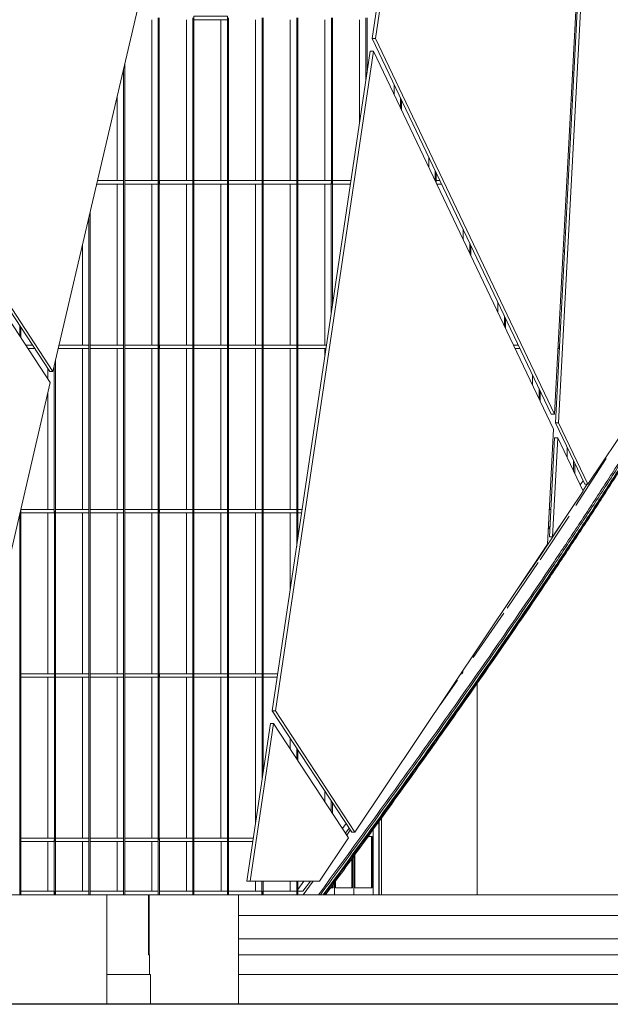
# Model space of a CAD drawing. Header units: inches. Extents: x 424 to 2043, y -237 to 445.
# Tile 309 of 656: x 740 to 749, y 152 to 166. Entities that reach past the tile are written whole.
import ezdxf

# ---------------------------------------------------------------- set-up
doc = ezdxf.new("R2010")
doc.units = ezdxf.units.IN
doc.header["$MEASUREMENT"] = 0
for name, color, linetype, lineweight in [('A-DOOR', 31, 'Continuous', 9), ('A-DOOR-FRAM', 31, 'Continuous', 9), ('A-FLOR', 192, 'Continuous', 9), ('A-GENM', 13, 'Continuous', 9), ('A-GLAZ-CURT', 52, 'Continuous', 9), ('A-GLAZ-CWMG', 51, 'Continuous', 9), ('A-WALL', 113, 'Continuous', 9)]:
    doc.layers.add(name, color=color, linetype=linetype, lineweight=lineweight)

# ---------------------------------------------------------------- blocks, each defined once
blk = doc.blocks.new('5_Panel_Bi-Fold_Door_Metric_7271 - 2500 x 4300-134297-West')
at = {"layer": 'A-DOOR'}
for p, q in [((17.129, 1.6), (17.129, 2.662)), ((17.138, 1.6), (17.138, 2.675)), ((17.172, 2.723), (17.172, 1.6)), ((17.023, 1.7), (17.023, 2.45)), ((16.739, 1.7), (16.739, 2.126)), ((16.455, 1.7), (16.455, 1.738))]:
    blk.add_line(p, q, dxfattribs=at)
at = {"layer": 'A-DOOR-FRAM'}
for p, q in [((16.975, 2.45), (17.032, 2.45)), ((17.032, 2.45), (17.032, 1.7)), ((17.05, 1.6), (17.05, 2.553)), ((16.766, 2.162), (16.766, 1.6)), ((16.766, 1.6), (16.766, 2.162)), ((16.783, 1.7), (16.783, 2.186)), ((16.749, 2.139), (16.749, 1.7)), ((16.465, 1.75), (16.465, 1.7)), ((16.482, 1.774), (16.482, 1.6)), ((16.482, 1.6), (16.482, 1.774)), ((16.499, 1.7), (16.499, 1.797)), ((16.465, 1.7), (16.428, 1.7)), ((16.749, 1.7), (16.499, 1.7)), ((17.032, 1.7), (16.783, 1.7))]:
    blk.add_line(p, q, dxfattribs=at)
blk = doc.blocks.new('Generic Models 1 - Generic Models 1-135348-West')
at = {"layer": 'A-GENM'}
for p, q in [((-0.113, 1.6), (13.16, 1.6)), ((13.16, 1.6), (13.77, 1.6)), ((13.16, 0.436), (13.16, 1.6)), ((13.77, 1.6), (13.778, 1.6)), ((13.77, 0.723), (13.77, 1.6)), ((13.778, 1.6), (15.085, 1.6)), ((13.778, 0.723), (13.778, 1.6)), ((15.085, 1.6), (28.9, 1.6)), ((15.085, 1.6), (15.085, 1.563)), ((30.489, 1.298), (15.085, 1.298)), ((15.085, 1.298), (15.085, 1.265)), ((33.776, 0.957), (15.085, 0.957)), ((15.085, 0.957), (15.085, 0.772)), ((13.784, 0.723), (13.77, 0.723)), ((13.784, 0.436), (13.784, 0.723)), ((34.289, 0.723), (15.085, 0.723)), ((15.085, 0.723), (15.085, 0.657)), ((13.801, 0.436), (13.16, 0.436)), ((13.16, 0.436), (13.16, 0)), ((13.801, 0), (13.801, 0.436)), ((34.963, 0.436), (15.085, 0.436))]:
    blk.add_line(p, q, dxfattribs=at)
blk = doc.blocks.new('Generic Models 2 - Generic Models 2-140614-West')
at = {"layer": 'A-GENM'}
for p, q in [((19.834, 11.263), (19.856, 11.268)), ((19.842, 11.012), (19.82, 11.007)), ((19.82, 10.99), (19.841, 10.996))]:
    blk.add_line(p, q, dxfattribs=at)
for points, knots in [([(16.25, 1.6), (16.48, 1.913), (16.942, 2.544), (17.632, 3.5), (18.32, 4.469), (19.006, 5.453), (19.518, 6.206), (19.858, 6.715), (20.028, 6.972), (20.197, 7.229), (20.366, 7.489), (20.535, 7.751), (20.704, 8.014), (20.872, 8.28), (21.012, 8.504), (21.123, 8.684), (21.235, 8.865), (21.429, 9.184), (21.595, 9.462), (21.705, 9.649)], [0, 0, 0, 0, 0.125, 0.25, 0.375, 0.5, 0.625, 0.65625, 0.6875, 0.71875, 0.75, 0.78125, 0.8125, 0.84375, 0.875, 0.890625, 0.90625, 0.9375, 1, 1, 1, 1]), ([(21.71, 9.614), (21.6, 9.428), (21.435, 9.15), (21.241, 8.832), (21.129, 8.651), (21.018, 8.471), (20.878, 8.247), (20.71, 7.982), (20.541, 7.718), (20.372, 7.456), (20.203, 7.196), (20.033, 6.938), (19.864, 6.682), (19.523, 6.173), (19.011, 5.42), (18.325, 4.435), (17.637, 3.466), (16.955, 2.521), (16.502, 1.902), (16.279, 1.6)], [-0.9996677, -0.9996677, -0.9996677, -0.9996677, -0.9375, -0.90625, -0.890625, -0.875, -0.84375, -0.8125, -0.78125, -0.75, -0.71875, -0.6875, -0.65625, -0.625, -0.5, -0.375, -0.25, -0.125, -0.0044713, -0.0044713, -0.0044713, -0.0044713]), ([(21.699, 9.546), (21.59, 9.361), (21.454, 9.132), (21.289, 8.86), (21.205, 8.724), (21.122, 8.588), (21.038, 8.453), (20.954, 8.318), (20.842, 8.139), (20.702, 7.918), (20.533, 7.654), (20.364, 7.392), (20.195, 7.132), (20.025, 6.874), (19.855, 6.618), (19.515, 6.108), (19.003, 5.355), (18.317, 4.37), (17.628, 3.401), (16.962, 2.478), (16.525, 1.881), (16.318, 1.6)], [-0.9990219, -0.9990219, -0.9990219, -0.9990219, -0.9375, -0.921875, -0.90625, -0.890625, -0.875, -0.859375, -0.84375, -0.8125, -0.78125, -0.75, -0.71875, -0.6875, -0.65625, -0.625, -0.5, -0.375, -0.25, -0.125, -0.0131645, -0.0131645, -0.0131645, -0.0131645]), ([(21.676, 9.494), (21.623, 9.405), (21.515, 9.222), (21.379, 8.996), (21.268, 8.812), (21.184, 8.676), (21.101, 8.54), (21.017, 8.405), (20.933, 8.27), (20.821, 8.091), (20.68, 7.869), (20.54, 7.65), (20.427, 7.475), (20.343, 7.344), (20.258, 7.214), (20.145, 7.041), (20.004, 6.826), (19.834, 6.569), (19.493, 6.059), (18.981, 5.306), (18.295, 4.321), (17.606, 3.351), (16.952, 2.445), (16.527, 1.865), (16.333, 1.6)], [-0.9985334, -0.9985334, -0.9985334, -0.9985334, -0.96875, -0.9375, -0.921875, -0.90625, -0.890625, -0.875, -0.859375, -0.84375, -0.8125, -0.78125, -0.765625, -0.75, -0.734375, -0.71875, -0.6875, -0.65625, -0.625, -0.5, -0.375, -0.25, -0.125, -0.0197451, -0.0197451, -0.0197451, -0.0197451]), ([(21.641, 9.416), (21.589, 9.329), (21.483, 9.149), (21.348, 8.924), (21.236, 8.741), (21.153, 8.604), (21.069, 8.468), (20.985, 8.332), (20.901, 8.198), (20.789, 8.019), (20.649, 7.797), (20.508, 7.577), (20.395, 7.402), (20.311, 7.271), (20.226, 7.141), (20.141, 7.011), (20.056, 6.882), (19.943, 6.71), (19.801, 6.496), (19.574, 6.156), (19.29, 5.735), (18.834, 5.068), (18.262, 4.247), (17.573, 3.277), (16.937, 2.396), (16.53, 1.84), (16.354, 1.6)], [-0.9978011, -0.9978011, -0.9978011, -0.9978011, -0.96875, -0.9375, -0.921875, -0.90625, -0.890625, -0.875, -0.859375, -0.84375, -0.8125, -0.78125, -0.765625, -0.75, -0.734375, -0.71875, -0.703125, -0.6875, -0.65625, -0.625, -0.5625, -0.5, -0.375, -0.25, -0.125, -0.0296168, -0.0296168, -0.0296168, -0.0296168])]:
    blk.add_open_spline(points, degree=3, knots=knots, dxfattribs=at)
blk = doc.blocks.new('Generic Models 4 - Generic Models 4-152240-West')
at = {"layer": 'A-GENM'}
for p, q in [((19.694, 8.615), (20.426, 22.46)), ((19.709, 8.488), (20.448, 22.483)), ((20.495, 22.483), (19.755, 8.488)), ((17.034, 14.1), (18.164, 21.706)), ((18.21, 21.706), (17.08, 14.1)), ((12.374, 9.241), (14.646, 18.963)), ((19.648, 8.615), (17.034, 14.1)), ((17.08, 14.1), (17.034, 14.1)), ((17.08, 14.1), (19.694, 8.615)), ((15.575, 4.284), (17.006, 13.914)), ((17.052, 13.914), (15.621, 4.284)), ((17.052, 13.914), (17.006, 13.914)), ((19.682, 8.396), (17.052, 13.914)), ((12.328, 9.241), (9.414, 13.691)), ((9.46, 13.691), (12.374, 9.241)), ((12.336, 9.076), (9.392, 13.57)), ((20.181, 7.594), (21.676, 9.83)), ((12.374, 9.241), (12.328, 9.241)), ((10.635, 1.8), (12.336, 9.076)), ((19.648, 8.615), (19.694, 8.615)), ((20.135, 7.594), (19.709, 8.488)), ((19.755, 8.488), (19.709, 8.488)), ((19.755, 8.488), (20.181, 7.594)), ((19.594, 6.716), (19.682, 8.396)), ((19.621, 6.825), (19.697, 8.268)), ((19.743, 8.268), (19.667, 6.825)), ((19.743, 8.268), (19.697, 8.268)), ((20.113, 7.492), (19.743, 8.268)), ((19.667, 6.825), (20.113, 7.492)), ((20.181, 7.594), (20.135, 7.594)), ((19.667, 6.825), (19.621, 6.825)), ((16.782, 2.512), (19.594, 6.716)), ((16.736, 2.512), (15.575, 4.284)), ((15.621, 4.284), (15.575, 4.284)), ((15.621, 4.284), (16.782, 2.512)), ((15.206, 1.8), (15.548, 4.101)), ((15.594, 4.101), (15.252, 1.8)), ((15.548, 4.101), (15.594, 4.101)), ((16.687, 2.432), (15.594, 4.101)), ((16.782, 2.512), (16.736, 2.512)), ((16.264, 1.8), (16.687, 2.432)), ((15.252, 1.8), (15.206, 1.8)), ((15.252, 1.8), (16.264, 1.8))]:
    blk.add_line(p, q, dxfattribs=at)
blk = doc.blocks.new('Rectangular Mullion - 50 x 150mm-153544-West')
at = {"layer": 'A-GLAZ-CWMG'}
for p, q in [((16.132, 1.8), (16.022, 1.65)), ((16.026, 1.6), (16.172, 1.8))]:
    blk.add_line(p, q, dxfattribs=at)
blk = doc.blocks.new('System Panel - Glazed-V2-West')
at = {"layer": 'A-GLAZ-CURT'}
blk.add_line((10.786, 1.65), (10.786, 2.375), dxfattribs=at)
blk = doc.blocks.new('System Panel - Glazed-153679-West')
at = {"layer": 'A-GLAZ-CURT'}
blk.add_line((7.249, 1.65), (7.249, 1.8), dxfattribs=at)
blk = doc.blocks.new('System Panel - Glazed-153680-West')
at = {"layer": 'A-GLAZ-CURT'}
blk.add_line((15.949, 1.678), (16.038, 1.8), dxfattribs=at)
blk = doc.blocks.new('System Panel - Glazed-V3-West')
at = {"layer": 'A-GLAZ-CURT'}
blk.add_line((12.301, 2.425), (12.301, 4.775), dxfattribs=at)
blk = doc.blocks.new('System Panel - Glazed-V4-West')
at = {"layer": 'A-GLAZ-CURT'}
blk.add_line((15.333, 2.654), (15.333, 4.775), dxfattribs=at)
blk = doc.blocks.new('System Panel - Glazed-V5-West')
at = {"layer": 'A-GLAZ-CURT'}
blk.add_line((15.838, 3.728), (15.838, 3.882), dxfattribs=at)
blk = doc.blocks.new('System Panel - Glazed-V6-West')
at = {"layer": 'A-GLAZ-CURT'}
blk.add_line((16.343, 2.957), (16.343, 3.111), dxfattribs=at)
blk = doc.blocks.new('System Panel - Glazed-153685-West')
at = {"layer": 'A-GLAZ-CURT'}
blk.add_line((16.599, 2.567), (16.652, 2.64), dxfattribs=at)
blk = doc.blocks.new('System Panel - Glazed-V8-West')
at = {"layer": 'A-GLAZ-CURT'}
blk.add_line((15.838, 6.055), (15.838, 7.175), dxfattribs=at)
blk = doc.blocks.new('System Panel - Glazed-V10-West')
at = {"layer": 'A-GLAZ-CURT'}
for p, q in [((12.301, 9.128), (12.301, 9.282)), ((12.301, 7.225), (12.301, 8.93))]:
    blk.add_line(p, q, dxfattribs=at)
blk = doc.blocks.new('System Panel - Glazed-V11-West')
at = {"layer": 'A-GLAZ-CURT'}
blk.add_line((16.343, 9.455), (16.343, 9.575), dxfattribs=at)
blk = doc.blocks.new('System Panel - Glazed-V12-West')
at = {"layer": 'A-GLAZ-CURT'}
blk.add_line((19.375, 9.041), (19.375, 9.188), dxfattribs=at)
blk = doc.blocks.new('System Panel - Glazed-153695-West')
at = {"layer": 'A-GLAZ-CURT'}
for p, q in [((19.766, 9.575), (19.745, 9.575)), ((19.88, 7.981), (19.88, 8.128)), ((19.62, 7.225), (19.642, 7.225))]:
    blk.add_line(p, q, dxfattribs=at)
blk = doc.blocks.new('System Panel - Glazed-153696-West')
at = {"layer": 'A-GLAZ-CURT'}
blk.add_line((20.07, 7.582), (20.111, 7.644), dxfattribs=at)
blk = doc.blocks.new('System Panel - Glazed-V18-West')
at = {"layer": 'A-GLAZ-CURT'}
blk.add_line((12.807, 9.625), (12.807, 11.092), dxfattribs=at)
blk = doc.blocks.new('System Panel - Glazed-V19-West')
at = {"layer": 'A-GLAZ-CURT'}
blk.add_line((18.364, 11.161), (18.364, 11.308), dxfattribs=at)
blk = doc.blocks.new('System Panel - Glazed-V20-West')
at = {"layer": 'A-GLAZ-CURT'}
blk.add_line((18.87, 10.101), (18.87, 10.248), dxfattribs=at)
blk = doc.blocks.new('System Panel - Glazed-V25-West')
at = {"layer": 'A-GLAZ-CURT'}
blk.add_line((13.312, 12.025), (13.312, 13.254), dxfattribs=at)
blk = doc.blocks.new('System Panel - Glazed-V26-West')
at = {"layer": 'A-GLAZ-CURT'}
blk.add_line((16.849, 12.855), (16.849, 14.375), dxfattribs=at)
blk = doc.blocks.new('System Panel - Glazed-V27-West')
at = {"layer": 'A-GLAZ-CURT'}
blk.add_line((17.354, 13.281), (17.354, 13.428), dxfattribs=at)
blk = doc.blocks.new('System Panel - Glazed-V28-West')
at = {"layer": 'A-GLAZ-CURT'}
blk.add_line((17.859, 12.221), (17.859, 12.368), dxfattribs=at)
blk = doc.blocks.new('Rectangular Mullion - 50 x 150mm-153563-West')
at = {"layer": 'A-GLAZ-CWMG'}
for p, q in [((6.854, 1.6), (6.854, 1.65)), ((7.343, 1.65), (6.854, 1.65)), ((7.343, 1.65), (7.343, 1.6))]:
    blk.add_line(p, q, dxfattribs=at)
blk = doc.blocks.new('Rectangular Mullion - 50 x 150mm-153564-West')
at = {"layer": 'A-GLAZ-CWMG'}
for p in [(15.949, 1.6), (16.022, 1.65)]:
    blk.add_line(p, (15.949, 1.65), dxfattribs=at)
blk = doc.blocks.new('Rectangular Mullion - 50 x 150mm-153568-West')
at = {"layer": 'A-GLAZ-CWMG'}
blk.add_line((18.031, 4.379), (18.278, 4.731), dxfattribs=at)
blk = doc.blocks.new('Rectangular Mullion - 50 x 150mm-153569-West')
at = {"layer": 'A-GLAZ-CWMG'}
blk.add_line((18.509, 5.063), (18.955, 5.71), dxfattribs=at)
blk = doc.blocks.new('Rectangular Mullion - 50 x 150mm-153570-West')
at = {"layer": 'A-GLAZ-CWMG'}
for p, q in [((19.47, 6.525), (19.165, 6.075)), ((19.47, 6.525), (19.466, 6.525)), ((19.005, 5.783), (19.455, 6.448))]:
    blk.add_line(p, q, dxfattribs=at)
blk = doc.blocks.new('Rectangular Mullion - 50 x 150mm-153571-West')
at = {"layer": 'A-GLAZ-CWMG'}
for p, q in [((19.847, 7.095), (19.47, 6.525)), ((19.484, 6.491), (19.907, 7.129)), ((19.629, 6.979), (19.606, 6.944)), ((19.466, 6.525), (19.47, 6.525))]:
    blk.add_line(p, q, dxfattribs=at)
blk = doc.blocks.new('Rectangular Mullion - 50 x 150mm-153572-West')
at = {"layer": 'A-GLAZ-CWMG'}
for p, q in [((20.008, 7.283), (20.449, 7.967)), ((20.172, 7.594), (20.11, 7.498))]:
    blk.add_line(p, q, dxfattribs=at)
blk = doc.blocks.new('Rectangular Mullion - 50 x 150mm-153575-West')
at = {"layer": 'A-GLAZ-CWMG'}
for p, q in [((16.696, 2.572), (16.643, 2.499)), ((16.662, 2.47), (16.715, 2.543))]:
    blk.add_line(p, q, dxfattribs=at)
blk = doc.blocks.new('Rectangular Mullion - 50 x 150mm-153576-West')
at = {"layer": 'A-GLAZ-CWMG'}
blk.add_line((18.341, 4.821), (18.363, 4.853), dxfattribs=at)
blk = doc.blocks.new('Rectangular Mullion - 50 x 150mm-V50-West')
at = {"layer": 'A-GLAZ-CWMG'}
for p, q in [((10.896, 2.375), (10.896, 2.425)), ((11.385, 2.425), (10.896, 2.425)), ((10.896, 2.375), (11.385, 2.375)), ((11.385, 2.425), (11.385, 2.375))]:
    blk.add_line(p, q, dxfattribs=at)
blk = doc.blocks.new('Rectangular Mullion - 50 x 150mm-V51-West')
at = {"layer": 'A-GLAZ-CWMG'}
for p, q in [((14.938, 2.375), (14.938, 2.425)), ((15.299, 2.425), (14.938, 2.425)), ((14.938, 2.375), (15.291, 2.375))]:
    blk.add_line(p, q, dxfattribs=at)
blk = doc.blocks.new('Rectangular Mullion - 50 x 150mm-V53-West')
at = {"layer": 'A-GLAZ-CWMG'}
for p, q in [((15.443, 4.775), (15.443, 4.825)), ((15.655, 4.825), (15.443, 4.825)), ((15.443, 4.775), (15.648, 4.775))]:
    blk.add_line(p, q, dxfattribs=at)
blk = doc.blocks.new('Rectangular Mullion - 50 x 150mm-V54-West')
at = {"layer": 'A-GLAZ-CWMG'}
for p, q in [((11.907, 7.225), (11.903, 7.225)), ((11.907, 7.175), (11.907, 7.225)), ((12.395, 7.225), (11.907, 7.225)), ((12.395, 7.225), (12.395, 7.175)), ((11.907, 7.175), (12.395, 7.175))]:
    blk.add_line(p, q, dxfattribs=at)
blk = doc.blocks.new('Rectangular Mullion - 50 x 150mm-V55-West')
at = {"layer": 'A-GLAZ-CWMG'}
for p, q in [((15.949, 7.175), (15.949, 7.225)), ((16.012, 7.225), (15.949, 7.225)), ((15.949, 7.175), (16.005, 7.175))]:
    blk.add_line(p, q, dxfattribs=at)
blk = doc.blocks.new('Rectangular Mullion - 50 x 150mm-V57-West')
at = {"layer": 'A-GLAZ-CWMG'}
for p, q in [((12.077, 9.625), (11.976, 9.625)), ((12.009, 9.575), (12.11, 9.575))]:
    blk.add_line(p, q, dxfattribs=at)
blk = doc.blocks.new('Rectangular Mullion - 50 x 150mm-V58-West')
at = {"layer": 'A-GLAZ-CWMG'}
for p, q in [((12.452, 9.575), (12.9, 9.575)), ((12.9, 9.625), (12.464, 9.625)), ((12.9, 9.625), (12.9, 9.575))]:
    blk.add_line(p, q, dxfattribs=at)
blk = doc.blocks.new('Rectangular Mullion - 50 x 150mm-V59-West')
at = {"layer": 'A-GLAZ-CWMG'}
for p, q in [((15.949, 9.575), (15.949, 9.625)), ((16.369, 9.625), (15.949, 9.625)), ((15.949, 9.575), (16.361, 9.575))]:
    blk.add_line(p, q, dxfattribs=at)
blk = doc.blocks.new('Rectangular Mullion - 50 x 150mm-V60-West')
at = {"layer": 'A-GLAZ-CWMG'}
for p, q in [((19.167, 9.625), (19.096, 9.625)), ((19.12, 9.575), (19.19, 9.575))]:
    blk.add_line(p, q, dxfattribs=at)
blk = doc.blocks.new('Rectangular Mullion - 50 x 150mm-V63-West')
at = {"layer": 'A-GLAZ-CWMG'}
for p, q in [((13.013, 11.975), (13.406, 11.975)), ((13.406, 12.025), (13.025, 12.025)), ((13.406, 12.025), (13.406, 11.975))]:
    blk.add_line(p, q, dxfattribs=at)
blk = doc.blocks.new('Rectangular Mullion - 50 x 150mm-V64-West')
at = {"layer": 'A-GLAZ-CWMG'}
for p, q in [((16.454, 11.975), (16.454, 12.025)), ((16.725, 12.025), (16.454, 12.025)), ((16.454, 11.975), (16.718, 11.975))]:
    blk.add_line(p, q, dxfattribs=at)
blk = doc.blocks.new('Rectangular Mullion - 50 x 150mm-V65-West')
at = {"layer": 'A-GLAZ-CWMG'}
for p, q in [((17.97, 11.989), (17.97, 12.025)), ((18.023, 12.025), (17.97, 12.025)), ((17.976, 11.975), (18.047, 11.975))]:
    blk.add_line(p, q, dxfattribs=at)
blk = doc.blocks.new('Rectangular Mullion - 50 x 150mm-V89-West')
at = {"layer": 'A-GLAZ-CWMG'}
for p, q in [((10.879, 2.4), (10.879, 1.6)), ((10.896, 1.6), (10.896, 2.4))]:
    blk.add_line(p, q, dxfattribs=at)
blk = doc.blocks.new('Rectangular Mullion - 50 x 150mm-137380-West')
at = {"layer": 'A-GLAZ-CWMG'}
for p, q in [((6.837, 1.8), (6.837, 1.6)), ((6.854, 1.6), (6.854, 1.8))]:
    blk.add_line(p, q, dxfattribs=at)
blk = doc.blocks.new('Rectangular Mullion - 50 x 150mm-153626-West')
at = {"layer": 'A-GLAZ-CWMG'}
for p, q in [((19.974, 7.931), (19.974, 7.784)), ((19.991, 7.749), (19.991, 7.896))]:
    blk.add_line(p, q, dxfattribs=at)
blk = doc.blocks.new('Rectangular Mullion - 50 x 150mm-V90-West')
at = {"layer": 'A-GLAZ-CWMG'}
for p, q in [((11.385, 4.8), (11.385, 2.4)), ((11.401, 2.4), (11.401, 4.8))]:
    blk.add_line(p, q, dxfattribs=at)
blk = doc.blocks.new('Rectangular Mullion - 50 x 150mm-V91-West')
at = {"layer": 'A-GLAZ-CWMG'}
for p, q in [((15.427, 4.8), (15.427, 3.285)), ((15.443, 3.398), (15.443, 4.8))]:
    blk.add_line(p, q, dxfattribs=at)
blk = doc.blocks.new('Rectangular Mullion - 50 x 150mm-V92-West')
at = {"layer": 'A-GLAZ-CWMG'}
for p, q in [((15.932, 3.739), (15.932, 3.585)), ((15.949, 3.56), (15.949, 3.714))]:
    blk.add_line(p, q, dxfattribs=at)
blk = doc.blocks.new('Rectangular Mullion - 50 x 150mm-V93-West')
at = {"layer": 'A-GLAZ-CWMG'}
for p, q in [((16.437, 2.968), (16.437, 2.814)), ((16.454, 2.788), (16.454, 2.942))]:
    blk.add_line(p, q, dxfattribs=at)
blk = doc.blocks.new('Rectangular Mullion - 50 x 150mm-V95-West')
at = {"layer": 'A-GLAZ-CWMG'}
for p, q in [((11.907, 4.8), (11.907, 7.2)), ((11.89, 7.169), (11.89, 4.8))]:
    blk.add_line(p, q, dxfattribs=at)
blk = doc.blocks.new('Rectangular Mullion - 50 x 150mm-V96-West')
at = {"layer": 'A-GLAZ-CWMG'}
for p, q in [((15.932, 7.2), (15.932, 6.686)), ((15.949, 6.798), (15.949, 7.2))]:
    blk.add_line(p, q, dxfattribs=at)
blk = doc.blocks.new('Rectangular Mullion - 50 x 150mm-V99-West')
at = {"layer": 'A-GLAZ-CWMG'}
for p, q in [((12.412, 7.2), (12.412, 9.403)), ((12.395, 9.331), (12.395, 7.2))]:
    blk.add_line(p, q, dxfattribs=at)
blk = doc.blocks.new('Rectangular Mullion - 50 x 150mm-V100-West')
at = {"layer": 'A-GLAZ-CWMG'}
for p, q in [((19.469, 8.991), (19.469, 8.844)), ((19.485, 8.809), (19.485, 8.956))]:
    blk.add_line(p, q, dxfattribs=at)
blk = doc.blocks.new('Rectangular Mullion - 50 x 150mm-V106-West')
at = {"layer": 'A-GLAZ-CWMG'}
for p, q in [((11.89, 9.91), (11.89, 9.756)), ((11.907, 9.731), (11.907, 9.885))]:
    blk.add_line(p, q, dxfattribs=at)
blk = doc.blocks.new('Rectangular Mullion - 50 x 150mm-V107-West')
at = {"layer": 'A-GLAZ-CWMG'}
for p, q in [((12.917, 9.6), (12.917, 11.565)), ((12.9, 11.493), (12.9, 9.6))]:
    blk.add_line(p, q, dxfattribs=at)
blk = doc.blocks.new('Rectangular Mullion - 50 x 150mm-V108-West')
at = {"layer": 'A-GLAZ-CWMG'}
for p, q in [((16.437, 12), (16.437, 10.086)), ((16.454, 10.199), (16.454, 12))]:
    blk.add_line(p, q, dxfattribs=at)
blk = doc.blocks.new('Rectangular Mullion - 50 x 150mm-V109-West')
at = {"layer": 'A-GLAZ-CWMG'}
for p, q in [((18.458, 11.111), (18.458, 10.964)), ((18.475, 10.929), (18.475, 11.076))]:
    blk.add_line(p, q, dxfattribs=at)
blk = doc.blocks.new('Rectangular Mullion - 50 x 150mm-V110-West')
at = {"layer": 'A-GLAZ-CWMG'}
for p, q in [((18.963, 10.051), (18.963, 9.904)), ((18.98, 9.869), (18.98, 10.016))]:
    blk.add_line(p, q, dxfattribs=at)
blk = doc.blocks.new('Rectangular Mullion - 50 x 150mm-V115-West')
at = {"layer": 'A-GLAZ-CWMG'}
for p, q in [((13.422, 12), (13.422, 13.727)), ((13.406, 13.655), (13.406, 12))]:
    blk.add_line(p, q, dxfattribs=at)
blk = doc.blocks.new('Rectangular Mullion - 50 x 150mm-V116-West')
at = {"layer": 'A-GLAZ-CWMG'}
for p, q in [((16.942, 14.4), (16.942, 13.487)), ((16.959, 13.599), (16.959, 14.4))]:
    blk.add_line(p, q, dxfattribs=at)
blk = doc.blocks.new('Rectangular Mullion - 50 x 150mm-V117-West')
at = {"layer": 'A-GLAZ-CWMG'}
for p, q in [((17.448, 13.231), (17.448, 13.084)), ((17.464, 13.049), (17.464, 13.196))]:
    blk.add_line(p, q, dxfattribs=at)
blk = doc.blocks.new('Rectangular Mullion - 50 x 150mm-V118-West')
at = {"layer": 'A-GLAZ-CWMG'}
for p, q in [((17.953, 12.171), (17.953, 12.024)), ((17.97, 12), (17.97, 12.136))]:
    blk.add_line(p, q, dxfattribs=at)
blk = doc.blocks.new('Generic Models 6 - Generic Models 6-166558-West')
at = {"layer": 'A-GENM'}
for p, q in [((13.778, 1.6), (15.085, 1.6)), ((15.085, 1.563), (15.085, 1.298)), ((15.085, 1.265), (15.085, 0.957)), ((15.085, 0.772), (15.085, 0.723)), ((15.085, 0.657), (15.085, 0))]:
    blk.add_line(p, q, dxfattribs=at)

msp = doc.modelspace()

# ---------------------------------------------------------------- linework, layer by layer
msp.add_line((767.691, 151.577), (653.037, 151.577))
at = {"layer": 'A-FLOR'}
for p, q in [((748.418, 165.177), (748.439, 165.177)), ((748.418, 164.777), (748.396, 164.777)), ((748.206, 161.177), (748.228, 161.177))]:
    msp.add_line(p, q, dxfattribs=at)
at = {"layer": 'A-WALL'}
for p, q in [((747.025, 153.177), (747.025, 156.26)), ((745.589, 154.239), (745.589, 153.177))]:
    msp.add_line(p, q, dxfattribs=at)

# ---------------------------------------------------------------- block references
at = {"layer": 'A-DOOR'}
msp.add_blockref('5_Panel_Bi-Fold_Door_Metric_7271 - 2500 x 4300-134297-West', (728.46, 151.577), dxfattribs=at)
at = {"layer": 'A-GENM'}
for name in ['Generic Models 2 - Generic Models 2-140614-West', 'Generic Models 4 - Generic Models 4-152240-West', 'Generic Models 1 - Generic Models 1-135348-West', 'Generic Models 6 - Generic Models 6-166558-West']:
    msp.add_blockref(name, (728.46, 151.577), dxfattribs=at)
at = {"layer": 'A-GLAZ-CURT'}
for name, p in [('System Panel - Glazed-V3-West', (729.976, 161.177)), ('System Panel - Glazed-V3-West', (730.481, 161.177)), ('System Panel - Glazed-V3-West', (730.986, 161.177)), ('System Panel - Glazed-V3-West', (731.492, 161.177)), ('System Panel - Glazed-V3-West', (731.997, 161.177)), ('System Panel - Glazed-V3-West', (732.502, 161.177)), ('System Panel - Glazed-V26-West', (728.46, 151.577)), ('System Panel - Glazed-V27-West', (728.46, 151.577)), ('System Panel - Glazed-V25-West', (728.46, 151.577)), ('System Panel - Glazed-V28-West', (728.46, 151.577)), ('System Panel - Glazed-V3-West', (729.471, 158.777)), ('System Panel - Glazed-V3-West', (729.976, 158.777)), ('System Panel - Glazed-V3-West', (730.481, 158.777)), ('System Panel - Glazed-V3-West', (730.986, 158.777)), ('System Panel - Glazed-V3-West', (731.492, 158.777)), ('System Panel - Glazed-V3-West', (731.997, 158.777)), ('System Panel - Glazed-V3-West', (732.502, 158.777)), ('System Panel - Glazed-V19-West', (728.46, 151.577)), ('System Panel - Glazed-V18-West', (728.46, 151.577)), ('System Panel - Glazed-V20-West', (728.46, 151.577)), ('System Panel - Glazed-V3-West', (728.965, 156.377)), ('System Panel - Glazed-V3-West', (729.471, 156.377)), ('System Panel - Glazed-V3-West', (729.976, 156.377)), ('System Panel - Glazed-V3-West', (730.481, 156.377)), ('System Panel - Glazed-V3-West', (730.986, 156.377)), ('System Panel - Glazed-V3-West', (731.492, 156.377)), ('System Panel - Glazed-V3-West', (731.997, 156.377)), ('System Panel - Glazed-V11-West', (728.46, 151.577)), ('System Panel - Glazed-153695-West', (728.46, 151.577)), ('System Panel - Glazed-V10-West', (728.46, 151.577)), ('System Panel - Glazed-V12-West', (728.46, 151.577)), ('System Panel - Glazed-153696-West', (728.46, 151.577)), ('System Panel - Glazed-V3-West', (728.46, 153.977)), ('System Panel - Glazed-V3-West', (728.965, 153.977)), ('System Panel - Glazed-V3-West', (729.471, 153.977)), ('System Panel - Glazed-V3-West', (729.976, 153.977)), ('System Panel - Glazed-V3-West', (730.481, 153.977)), ('System Panel - Glazed-V3-West', (730.986, 153.977)), ('System Panel - Glazed-V3-West', (731.492, 153.977)), ('System Panel - Glazed-V8-West', (728.46, 151.577)), ('System Panel - Glazed-V3-West', (728.46, 151.577)), ('System Panel - Glazed-V3-West', (728.965, 151.577)), ('System Panel - Glazed-V3-West', (729.471, 151.577)), ('System Panel - Glazed-V3-West', (729.976, 151.577)), ('System Panel - Glazed-V3-West', (730.481, 151.577)), ('System Panel - Glazed-V3-West', (730.986, 151.577)), ('System Panel - Glazed-V4-West', (728.46, 151.577)), ('System Panel - Glazed-V5-West', (728.46, 151.577)), ('System Panel - Glazed-V6-West', (728.46, 151.577)), ('System Panel - Glazed-153685-West', (728.46, 151.577)), ('System Panel - Glazed-V2-West', (729.976, 151.577)), ('System Panel - Glazed-V2-West', (730.481, 151.577)), ('System Panel - Glazed-V2-West', (730.986, 151.577)), ('System Panel - Glazed-V2-West', (731.492, 151.577)), ('System Panel - Glazed-V2-West', (731.997, 151.577)), ('System Panel - Glazed-V2-West', (732.502, 151.577)), ('System Panel - Glazed-153679-West', (736.544, 151.577)), ('System Panel - Glazed-153679-West', (737.049, 151.577)), ('System Panel - Glazed-153680-West', (728.46, 151.577))]:
    msp.add_blockref(name, p, dxfattribs=at)
at = {"layer": 'A-GLAZ-CWMG'}
for name, p in [('Rectangular Mullion - 50 x 150mm-V90-West', (730.986, 161.177)), ('Rectangular Mullion - 50 x 150mm-V90-West', (731.492, 161.177)), ('Rectangular Mullion - 50 x 150mm-V50-West', (731.997, 163.577)), ('Rectangular Mullion - 50 x 150mm-V90-West', (731.997, 161.177)), ('Rectangular Mullion - 50 x 150mm-V90-West', (732.502, 161.177)), ('Rectangular Mullion - 50 x 150mm-V90-West', (733.007, 161.177)), ('Rectangular Mullion - 50 x 150mm-V90-West', (733.513, 161.177)), ('Rectangular Mullion - 50 x 150mm-V116-West', (728.46, 151.577)), ('Rectangular Mullion - 50 x 150mm-V115-West', (728.46, 151.577)), ('Rectangular Mullion - 50 x 150mm-V117-West', (728.46, 151.577)), ('Rectangular Mullion - 50 x 150mm-V118-West', (728.46, 151.577)), ('Rectangular Mullion - 50 x 150mm-V63-West', (728.46, 151.577)), ('Rectangular Mullion - 50 x 150mm-V50-West', (730.986, 161.177)), ('Rectangular Mullion - 50 x 150mm-V50-West', (731.492, 161.177)), ('Rectangular Mullion - 50 x 150mm-V50-West', (731.997, 161.177)), ('Rectangular Mullion - 50 x 150mm-V50-West', (732.502, 161.177)), ('Rectangular Mullion - 50 x 150mm-V50-West', (733.007, 161.177)), ('Rectangular Mullion - 50 x 150mm-V50-West', (733.513, 161.177)), ('Rectangular Mullion - 50 x 150mm-V64-West', (728.46, 151.577)), ('Rectangular Mullion - 50 x 150mm-V65-West', (728.46, 151.577)), ('Rectangular Mullion - 50 x 150mm-V90-West', (730.481, 158.777)), ('Rectangular Mullion - 50 x 150mm-V90-West', (730.986, 158.777)), ('Rectangular Mullion - 50 x 150mm-V90-West', (731.492, 158.777)), ('Rectangular Mullion - 50 x 150mm-V90-West', (731.997, 158.777)), ('Rectangular Mullion - 50 x 150mm-V90-West', (732.502, 158.777)), ('Rectangular Mullion - 50 x 150mm-V90-West', (733.007, 158.777)), ('Rectangular Mullion - 50 x 150mm-V108-West', (728.46, 151.577)), ('Rectangular Mullion - 50 x 150mm-V107-West', (728.46, 151.577)), ('Rectangular Mullion - 50 x 150mm-V109-West', (728.46, 151.577)), ('Rectangular Mullion - 50 x 150mm-V110-West', (728.46, 151.577)), ('Rectangular Mullion - 50 x 150mm-V106-West', (728.46, 151.577)), ('Rectangular Mullion - 50 x 150mm-V57-West', (728.46, 151.577)), ('Rectangular Mullion - 50 x 150mm-V58-West', (728.46, 151.577)), ('Rectangular Mullion - 50 x 150mm-V90-West', (729.976, 156.377)), ('Rectangular Mullion - 50 x 150mm-V50-West', (730.481, 158.777)), ('Rectangular Mullion - 50 x 150mm-V90-West', (730.481, 156.377)), ('Rectangular Mullion - 50 x 150mm-V50-West', (730.986, 158.777)), ('Rectangular Mullion - 50 x 150mm-V90-West', (730.986, 156.377)), ('Rectangular Mullion - 50 x 150mm-V50-West', (731.492, 158.777)), ('Rectangular Mullion - 50 x 150mm-V90-West', (731.492, 156.377)), ('Rectangular Mullion - 50 x 150mm-V50-West', (731.997, 158.777)), ('Rectangular Mullion - 50 x 150mm-V90-West', (731.997, 156.377)), ('Rectangular Mullion - 50 x 150mm-V50-West', (732.502, 158.777)), ('Rectangular Mullion - 50 x 150mm-V90-West', (732.502, 156.377)), ('Rectangular Mullion - 50 x 150mm-V50-West', (733.007, 158.777)), ('Rectangular Mullion - 50 x 150mm-V90-West', (733.007, 156.377)), ('Rectangular Mullion - 50 x 150mm-V59-West', (728.46, 151.577)), ('Rectangular Mullion - 50 x 150mm-V60-West', (728.46, 151.577)), ('Rectangular Mullion - 50 x 150mm-V99-West', (728.46, 151.577)), ('Rectangular Mullion - 50 x 150mm-V100-West', (728.46, 151.577)), ('Rectangular Mullion - 50 x 150mm-153626-West', (728.46, 151.577)), ('Rectangular Mullion - 50 x 150mm-153572-West', (728.46, 151.577)), ('Rectangular Mullion - 50 x 150mm-V95-West', (728.46, 151.577)), ('Rectangular Mullion - 50 x 150mm-V54-West', (728.46, 151.577)), ('Rectangular Mullion - 50 x 150mm-V90-West', (729.471, 153.977)), ('Rectangular Mullion - 50 x 150mm-V50-West', (729.976, 156.377)), ('Rectangular Mullion - 50 x 150mm-V90-West', (729.976, 153.977)), ('Rectangular Mullion - 50 x 150mm-V50-West', (730.481, 156.377)), ('Rectangular Mullion - 50 x 150mm-V90-West', (730.481, 153.977)), ('Rectangular Mullion - 50 x 150mm-V50-West', (730.986, 156.377)), ('Rectangular Mullion - 50 x 150mm-V90-West', (730.986, 153.977)), ('Rectangular Mullion - 50 x 150mm-V50-West', (731.492, 156.377)), ('Rectangular Mullion - 50 x 150mm-V90-West', (731.492, 153.977)), ('Rectangular Mullion - 50 x 150mm-V50-West', (731.997, 156.377)), ('Rectangular Mullion - 50 x 150mm-V90-West', (731.997, 153.977)), ('Rectangular Mullion - 50 x 150mm-V50-West', (732.502, 156.377)), ('Rectangular Mullion - 50 x 150mm-V90-West', (732.502, 153.977)), ('Rectangular Mullion - 50 x 150mm-V50-West', (733.007, 156.377)), ('Rectangular Mullion - 50 x 150mm-V96-West', (728.46, 151.577)), ('Rectangular Mullion - 50 x 150mm-V55-West', (728.46, 151.577)), ('Rectangular Mullion - 50 x 150mm-153571-West', (728.46, 151.577)), ('Rectangular Mullion - 50 x 150mm-153570-West', (728.46, 151.577)), ('Rectangular Mullion - 50 x 150mm-153569-West', (728.46, 151.577)), ('Rectangular Mullion - 50 x 150mm-V50-West', (729.471, 153.977)), ('Rectangular Mullion - 50 x 150mm-V50-West', (729.976, 153.977)), ('Rectangular Mullion - 50 x 150mm-V50-West', (730.481, 153.977)), ('Rectangular Mullion - 50 x 150mm-V50-West', (730.986, 153.977)), ('Rectangular Mullion - 50 x 150mm-V50-West', (731.492, 153.977)), ('Rectangular Mullion - 50 x 150mm-V50-West', (731.997, 153.977)), ('Rectangular Mullion - 50 x 150mm-V50-West', (732.502, 153.977)), ('Rectangular Mullion - 50 x 150mm-V53-West', (728.46, 151.577)), ('Rectangular Mullion - 50 x 150mm-153576-West', (728.46, 151.577)), ('Rectangular Mullion - 50 x 150mm-V90-West', (728.965, 151.577)), ('Rectangular Mullion - 50 x 150mm-V90-West', (729.471, 151.577)), ('Rectangular Mullion - 50 x 150mm-V90-West', (729.976, 151.577)), ('Rectangular Mullion - 50 x 150mm-V90-West', (730.481, 151.577)), ('Rectangular Mullion - 50 x 150mm-V90-West', (730.986, 151.577)), ('Rectangular Mullion - 50 x 150mm-V90-West', (731.492, 151.577)), ('Rectangular Mullion - 50 x 150mm-V90-West', (731.997, 151.577)), ('Rectangular Mullion - 50 x 150mm-V91-West', (728.46, 151.577)), ('Rectangular Mullion - 50 x 150mm-153568-West', (728.46, 151.577)), ('Rectangular Mullion - 50 x 150mm-V92-West', (728.46, 151.577)), ('Rectangular Mullion - 50 x 150mm-V93-West', (728.46, 151.577)), ('Rectangular Mullion - 50 x 150mm-153575-West', (728.46, 151.577)), ('Rectangular Mullion - 50 x 150mm-V89-West', (729.471, 151.577)), ('Rectangular Mullion - 50 x 150mm-V50-West', (729.471, 151.577)), ('Rectangular Mullion - 50 x 150mm-V89-West', (729.976, 151.577)), ('Rectangular Mullion - 50 x 150mm-V50-West', (729.976, 151.577)), ('Rectangular Mullion - 50 x 150mm-V89-West', (730.481, 151.577)), ('Rectangular Mullion - 50 x 150mm-V50-West', (730.481, 151.577)), ('Rectangular Mullion - 50 x 150mm-V89-West', (730.986, 151.577)), ('Rectangular Mullion - 50 x 150mm-V50-West', (730.986, 151.577)), ('Rectangular Mullion - 50 x 150mm-V89-West', (731.492, 151.577)), ('Rectangular Mullion - 50 x 150mm-V50-West', (731.492, 151.577)), ('Rectangular Mullion - 50 x 150mm-V89-West', (731.997, 151.577)), ('Rectangular Mullion - 50 x 150mm-V50-West', (731.997, 151.577)), ('Rectangular Mullion - 50 x 150mm-V89-West', (732.502, 151.577)), ('Rectangular Mullion - 50 x 150mm-V51-West', (728.46, 151.577)), ('Rectangular Mullion - 50 x 150mm-137380-West', (737.049, 151.577)), ('Rectangular Mullion - 50 x 150mm-137380-West', (737.555, 151.577)), ('Rectangular Mullion - 50 x 150mm-153544-West', (728.46, 151.577)), ('Rectangular Mullion - 50 x 150mm-153563-West', (733.513, 151.577)), ('Rectangular Mullion - 50 x 150mm-153563-West', (734.018, 151.577)), ('Rectangular Mullion - 50 x 150mm-153563-West', (734.523, 151.577)), ('Rectangular Mullion - 50 x 150mm-153563-West', (735.028, 151.577)), ('Rectangular Mullion - 50 x 150mm-153563-West', (735.534, 151.577)), ('Rectangular Mullion - 50 x 150mm-153563-West', (736.039, 151.577)), ('Rectangular Mullion - 50 x 150mm-153563-West', (736.544, 151.577)), ('Rectangular Mullion - 50 x 150mm-153563-West', (737.049, 151.577)), ('Rectangular Mullion - 50 x 150mm-153564-West', (728.46, 151.577))]:
    msp.add_blockref(name, p, dxfattribs=at)

doc.saveas('drawing.dxf')
